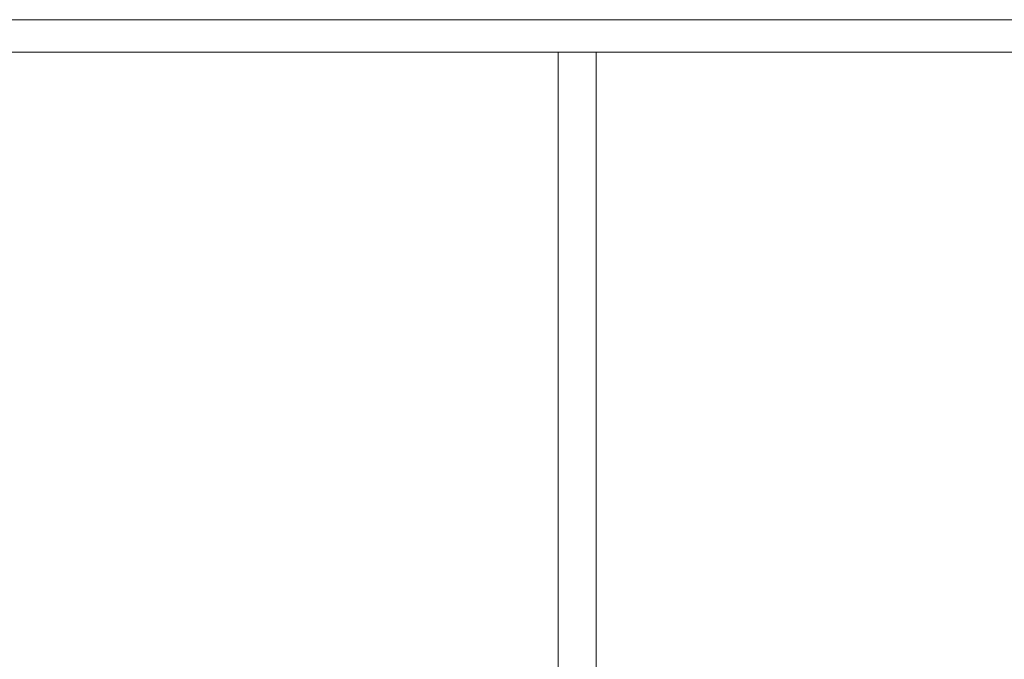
# Model space of a CAD drawing. Header units: millimetres. Extents: x -4738 to 65662, y -68080 to 6847.
# Tile 384 of 656: x -513 to 393, y -32288 to -31700. Entities that reach past the tile are written whole.
import ezdxf

# ---------------------------------------------------------------- set-up
doc = ezdxf.new("R2010")
doc.units = ezdxf.units.MM
doc.layers.add('frontal_tolva', color=7, linetype='Continuous', lineweight=0)

msp = doc.modelspace()

# ---------------------------------------------------------------- linework, layer by layer
at = {"layer": 'frontal_tolva'}
for p, q in [((-1725, -31700), (1725, -31700)), ((-1725, -31730), (1725, -31730)), ((-17.5, -32700), (-17.5, -31730)), ((-17.5, -31730), (17.5, -31730)), ((17.5, -32700), (17.5, -31730))]:
    msp.add_line(p, q, dxfattribs=at)

doc.saveas('drawing.dxf')
